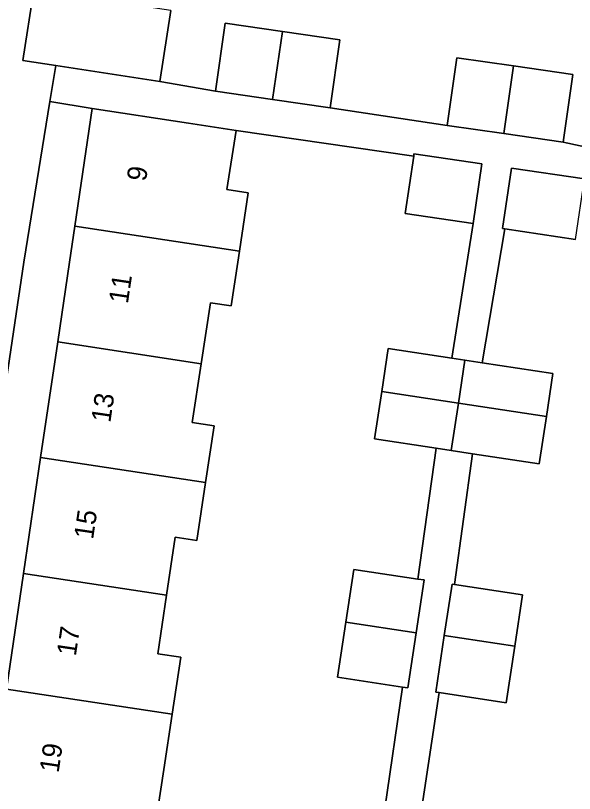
# Model space of a CAD drawing. Extents: x 163683 to 164494, y 382709 to 383872.
# Drawn here: x 164103 to 164131.7, y 382972.71 to 383012.68 of the extents above; entities that cross this region are included whole.
import ezdxf

# ---------------------------------------------------------------- set-up
doc = ezdxf.new("R2010")
doc.units = 0
for name, color, linetype in [('IMGEO_Erf', 7, 'Continuous'), ('IMGEO_Pand', 7, 'Continuous'), ('IMGEO_Pand_nummerreeks', 7, 'Continuous'), ('IMGEO_Voetpad_open', 7, 'Continuous')]:
    doc.layers.add(name, color=color, linetype=linetype)

msp = doc.modelspace()

# ---------------------------------------------------------------- linework, layer by layer
at = {"layer": 'IMGEO_Erf'}
for points in [[(164110.965, 383012.944), (164110.408, 383009.29), (164113.263, 383008.786), (164113.765, 383012.284), (164116.7, 383011.862), (164119.657, 383011.437), (164119.154, 383007.939), (164125.158, 383007.029), (164125.658, 383010.507), (164128.577, 383010.087), (164131.624, 383009.649), (164131.124, 383006.172), (164133.983, 383005.562)], [(164121.958, 382971.925), (164122.87, 382978.172), (164119.536, 382978.676), (164119.964, 382981.502), (164120.375, 382984.221), (164123.662, 382983.724), (164124.604, 382990.445), (164121.433, 382990.925), (164121.8, 382993.352), (164122.134, 382995.563), (164125.402, 382995.069), (164126.491, 383001.989), (164123.01, 383002.5), (164123.444, 383005.455), (164114.319, 383006.777), (164113.855, 383003.738), (164114.943, 383003.572), (164114.493, 383000.564), (164114.409, 383000), (164114.073, 382997.755), (164113.003, 382997.917), (164112.529, 382994.785), (164112.073, 382991.768), (164113.189, 382991.6), (164112.747, 382988.676), (164112.299, 382985.708), (164111.202, 382985.874), (164110.753, 382982.901), (164110.297, 382979.886), (164111.481, 382979.707), (164111.038, 382976.781), (164110.609, 382973.941), (164110.151, 382970.913)], [(164131.757, 383001.177), (164128.126, 383001.71), (164126.957, 382994.834), (164130.595, 382994.285), (164130.26, 382992.074), (164129.894, 382989.646), (164126.471, 382990.163), (164125.542, 382983.44), (164129.031, 382982.913), (164128.632, 382980.271), (164128.193, 382977.368), (164124.755, 382977.888), (164123.807, 382971.646)]]:
    msp.add_lwpolyline(points, dxfattribs=at)
msp.add_lwpolyline([(164104.286, 382989.96), (164105.163, 382995.903), (164105.767, 383000), (164106.04, 383001.847), (164106.933, 383007.903), (164104.762, 383008.256), (164103.418, 383000), (164099.302, 382972.288), (164101.628, 382971.943), (164102.532, 382978.072), (164103.409, 382984.016)], close=True, dxfattribs=at)
at = {"layer": 'IMGEO_Pand'}
for points in [[(164105.063, 383010.105), (164110.408, 383009.29), (164110.965, 383012.944), (164103.936, 383014.016), (164103.379, 383010.362)], [(164116.7, 383011.862), (164113.765, 383012.284), (164113.263, 383008.786), (164116.189, 383008.365)], [(164116.7, 383011.862), (164116.189, 383008.365), (164119.154, 383007.939), (164119.657, 383011.437)], [(164128.577, 383010.087), (164125.658, 383010.507), (164125.158, 383007.029), (164128.077, 383006.61)], [(164128.577, 383010.087), (164128.077, 383006.61), (164131.124, 383006.172), (164131.624, 383009.649)], [(164114.493, 383000.564), (164114.943, 383003.572), (164113.855, 383003.738), (164114.319, 383006.777), (164111.876, 383007.149), (164106.933, 383007.903), (164106.04, 383001.847)], [(164126.941, 383005.053), (164123.46, 383005.564), (164123.444, 383005.455), (164123.01, 383002.5), (164126.491, 383001.989)], [(164132.214, 383004.29), (164128.465, 383004.84), (164128.008, 383001.727), (164128.126, 383001.71), (164131.757, 383001.177)], [(164114.493, 383000.564), (164106.04, 383001.847), (164105.767, 383000), (164105.163, 382995.903), (164112.529, 382994.785), (164113.003, 382997.917), (164114.073, 382997.755), (164114.409, 383000)], [(164104.286, 382989.96), (164112.747, 382988.676), (164113.189, 382991.6), (164112.073, 382991.768), (164112.529, 382994.785), (164105.163, 382995.903)], [(164126.072, 382994.968), (164125.402, 382995.069), (164122.134, 382995.563), (164121.8, 382993.352), (164125.738, 382992.757)], [(164126.957, 382994.834), (164126.072, 382994.968), (164125.738, 382992.757), (164130.26, 382992.074), (164130.595, 382994.285)], [(164125.738, 382992.757), (164121.8, 382993.352), (164121.433, 382990.925), (164124.604, 382990.445), (164125.371, 382990.329)], [(164130.26, 382992.074), (164125.738, 382992.757), (164125.371, 382990.329), (164126.471, 382990.163), (164129.894, 382989.646)], [(164104.286, 382989.96), (164103.409, 382984.016), (164110.753, 382982.901), (164111.202, 382985.874), (164112.299, 382985.708), (164112.747, 382988.676)], [(164123.662, 382983.724), (164120.375, 382984.221), (164119.964, 382981.502), (164123.577, 382980.956), (164123.988, 382983.675)], [(164102.532, 382978.072), (164111.038, 382976.781), (164111.481, 382979.707), (164110.297, 382979.886), (164110.753, 382982.901), (164103.409, 382984.016)], [(164125.542, 382983.44), (164125.412, 382983.46), (164125.013, 382980.818), (164128.632, 382980.271), (164129.031, 382982.913)], [(164123.577, 382980.956), (164119.964, 382981.502), (164119.536, 382978.676), (164122.87, 382978.172), (164123.15, 382978.13)], [(164128.632, 382980.271), (164125.013, 382980.818), (164124.574, 382977.915), (164124.755, 382977.888), (164128.193, 382977.368)], [(164110.609, 382973.941), (164111.038, 382976.781), (164102.532, 382978.072), (164101.628, 382971.943), (164106.572, 382971.195), (164108.967, 382970.833), (164110.113, 382970.66), (164110.151, 382970.913)]]:
    msp.add_lwpolyline(points, close=True, dxfattribs=at)
at = {"layer": 'IMGEO_Voetpad_open'}
for points in [[(164088.947, 382922.357), (164088.832, 382921.684), (164088.61, 382920.207), (164091.557, 382919.741), (164092.722, 382927.559), (164093.072, 382929.933), (164093.297, 382931.638), (164093.559, 382933.622), (164098.876, 382969.417), (164099.302, 382972.288), (164103.418, 383000), (164104.762, 383008.256), (164105.063, 383010.105), (164103.379, 383010.362), (164103.936, 383014.016), (164105.713, 383025.977)], [(164133.983, 383005.562), (164131.124, 383006.172), (164128.077, 383006.61), (164125.158, 383007.029), (164119.154, 383007.939), (164116.189, 383008.365), (164113.263, 383008.786), (164110.408, 383009.29), (164105.063, 383010.105), (164104.762, 383008.256), (164106.933, 383007.903), (164111.876, 383007.149), (164114.319, 383006.777), (164123.444, 383005.455), (164123.46, 383005.564), (164126.941, 383005.053), (164126.491, 383001.989), (164125.402, 382995.069), (164126.072, 382994.968), (164126.957, 382994.834), (164128.126, 383001.71), (164128.008, 383001.727), (164128.465, 383004.84), (164132.214, 383004.29)], [(164123.807, 382971.646), (164124.755, 382977.888), (164124.574, 382977.915), (164125.013, 382980.818), (164125.412, 382983.46), (164125.542, 382983.44), (164126.471, 382990.163), (164125.371, 382990.329), (164124.604, 382990.445), (164123.662, 382983.724), (164123.988, 382983.675), (164123.577, 382980.956), (164123.15, 382978.13), (164122.87, 382978.172), (164121.958, 382971.925)]]:
    msp.add_lwpolyline(points, dxfattribs=at)

# ---------------------------------------------------------------- texts
at = {"layer": 'IMGEO_Pand_nummerreeks'}
for s, rotation, p in [('9', 81.6072, (164109.691, 383004.124)), ('11', 81.6077, (164108.764, 382997.838)), ('13', 81.6077, (164107.862, 382991.728)), ('15', 81.6077, (164106.977, 382985.73)), ('17', 81.6077, (164106.092, 382979.733)), ('19', 81.6064, (164105.207, 382973.735))]:
    msp.add_text(s, height=1, rotation=rotation, dxfattribs=at).set_placement(p)

doc.saveas('drawing.dxf')
